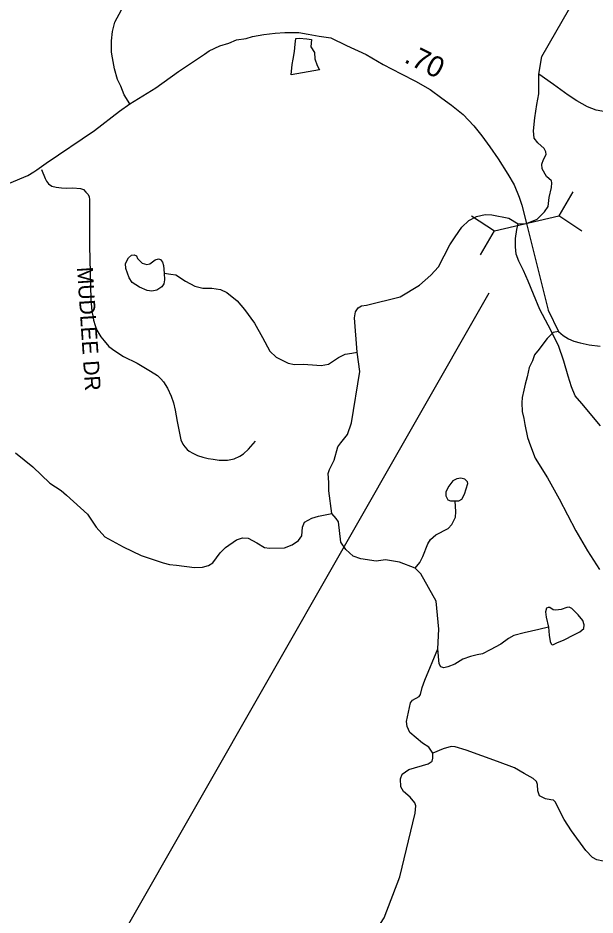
# Model space of a CAD drawing. Extents: x 1950930 to 2061844, y 904556 to 1017002.
# Drawn here: x 1963523 to 1966997, y 935352 to 940756 of the extents above; entities that cross this region are included whole.
import ezdxf

# ---------------------------------------------------------------- set-up
doc = ezdxf.new("R2010")
doc.units = 0
for name, color, linetype in [('Exist Hydrographic Creek Single Shore', 7, 'Continuous'), ('Exist Hydrographic Misc Water Feature', 7, 'Continuous'), ('Exist Road Non-System Type 51', 7, 'Continuous'), ('Exist Road Non-System Type 51 Label', 7, 'Continuous'), ('Exist Road Primary Interstate Structure Ovrhead Sign Attributed CELL', 7, 'Continuous'), ('Exist Road Primary US Structure Standard Bridge CELL', 7, 'Continuous'), ('Exist Road Secondary Structure Pipe Number Label', 7, 'Continuous'), ('Exist Road Secondary Type 51 Attributed', 7, 'Continuous')]:
    doc.layers.add(name, color=color, linetype=linetype)

msp = doc.modelspace()

# ---------------------------------------------------------------- linework, layer by layer
at = {"layer": 'Exist Hydrographic Creek Single Shore'}
for points in [[(1966658.2, 940417.1), (1966675.5, 940524.8), (1966882.3, 940885.5)], [(1966533.1, 939515.4), (1966585.1, 939518.5), (1966648.2, 939543.8), (1966692.6, 939588), (1966713.7, 939621.3), (1966721, 939674.5), (1966735.6, 939735.4), (1966737.3, 939763.9), (1966734, 939775.2), (1966704, 939802.1), (1966678, 939847.6), (1966675.5, 939875.2), (1966686.1, 939904.4), (1966702.3, 939932.7), (1966701.5, 939950.6), (1966691, 939969.3), (1966652.8, 940004.2), (1966630.9, 940031.8), (1966626, 940075.7), (1966634.1, 940155.4), (1966647.1, 940234.3), (1966659.3, 940298.5), (1966658.2, 940417.1)], [(1965564.9, 938743.7), (1965548.2, 938950.5), (1965553.9, 938985.4), (1965571.8, 939009.8), (1965591.3, 939021.1), (1965621.3, 939026.8), (1965824.6, 939075.3), (1965940.1, 939146.9), (1966009.1, 939206.2), (1966053.7, 939256.6), (1966123.6, 939388.9), (1966154, 939437.6), (1966195.5, 939496.2), (1966236.1, 939535.2), (1966284, 939559.5), (1966335.1, 939572.5), (1966374.9, 939570.1), (1966477.2, 939549.8), (1966533.1, 939515.4)], [(1965413, 937771.5), (1965394.4, 937907.2), (1965394.4, 937957.4), (1965391.1, 938011.8), (1965399.2, 938037), (1965426, 938092.2), (1965448.8, 938173.5), (1965466.6, 938196.3), (1965506.4, 938247.4), (1965530, 938317.3), (1965580.3, 938627.5), (1965564.9, 938743.7)], [(1965915, 937441), (1965820, 937477.6), (1965735.9, 937492.9), (1965678.3, 937484.8), (1965586.5, 937498.6), (1965541, 937513.2), (1965496.4, 937553.9), (1965465.8, 937599.3), (1965452.8, 937721.2), (1965439.5, 937740.8), (1965413, 937771.5)], [(1966050.4, 936955.2), (1966056.5, 937075), (1966039.5, 937242.7), (1965948.4, 937408.7), (1965915, 937441)], [(1966020.7, 936327.1), (1965995.5, 936363.7), (1965959, 936387.4), (1965881.8, 936452.4), (1965865.6, 936488.9), (1965861.5, 936519), (1965885.1, 936630.3), (1965898.1, 936646.6), (1965938.7, 936669.3), (1965946, 936679.9), (1965956.5, 936723), (1965972.8, 936767), (1966050.4, 936955.2)], [(1967097.2, 935668.3), (1967044.9, 935676.6), (1967007.6, 935684.7), (1966981.6, 935698.5), (1966941, 935741.6), (1966854.1, 935860.2), (1966810.3, 935927.6), (1966757.1, 936033.9), (1966745.7, 936043.7), (1966731.1, 936046.1), (1966699.4, 936051.8), (1966662.9, 936071.3), (1966651.5, 936099.7), (1966649.9, 936139.6), (1966643.4, 936157.4), (1966623.9, 936175.3), (1966570.3, 936204.6), (1966511.8, 936238.5), (1966409.5, 936276.7), (1966221.5, 936345), (1966154.1, 936365.3), (1966129.8, 936366.9), (1966081.8, 936353.9), (1966020.7, 936327.1)], [(1965664.9, 935239.1), (1965727.4, 935335), (1965822.5, 935583.2), (1965913.3, 935966.5), (1965918.2, 936009.6), (1965912.5, 936029.1), (1965883.3, 936061.6), (1965843.5, 936096.3), (1965827.3, 936125.6), (1965825.6, 936172.7), (1965836.2, 936201.1), (1965876.8, 936229.6), (1965992.9, 936263.7), (1966017.3, 936280), (1966020.5, 936297.8), (1966020.7, 936327.1)]]:
    msp.add_lwpolyline(points, dxfattribs=at)
at = {"layer": 'Exist Hydrographic Misc Water Feature'}
for points in [[(1965338.1, 940443.1), (1965168.5, 940413.8), (1965173.9, 940476), (1965179.8, 940507.9), (1965187.4, 940553.6), (1965190.9, 940597.9), (1965194.8, 940632.2), (1965216.7, 940634.3), (1965262.8, 940630.9), (1965290.5, 940627), (1965287, 940582.8), (1965307.1, 940548.7), (1965309.4, 940509.3), (1965323.7, 940468.8), (1965338.1, 940443.1)], [(1967899.6, 939752.5), (1967818.4, 939800.4), (1967751.8, 939851.6), (1967691.8, 939919.9), (1967683.3, 939947.3), (1967677.6, 939992), (1967665.4, 940035.1), (1967633, 940095.2), (1967602.9, 940126.9), (1967521.7, 940169.2), (1967489.2, 940178.1), (1967429.1, 940174.9), (1967330.9, 940174), (1967279.2, 940180.7), (1967236.2, 940187.2), (1967206.1, 940188.8), (1967145.2, 940184.8), (1967071.3, 940188.8), (1967003.1, 940201), (1966951.2, 940220.5), (1966887, 940256.3), (1966835.8, 940291.2), (1966746.2, 940356.2), (1966658.2, 940417.1)], [(1967029.3, 938299.9), (1966917.2, 938433.2), (1966877.8, 938480.5), (1966855.1, 938534.1), (1966834, 938598.3), (1966808.8, 938688.9), (1966777.1, 938783.2), (1966714.6, 938905), (1966663.4, 938999.7), (1966626.1, 939092.3), (1966593.6, 939171.1), (1966566.6, 939235.2), (1966539, 939290.4), (1966522.7, 939332.7), (1966517, 939378.2), (1966517.8, 939426.9), (1966525.1, 939481.5), (1966533.1, 939515.4)], [(1964402.7, 939217.9), (1964404.3, 939178.9), (1964401.9, 939153.7), (1964388.9, 939136.6), (1964359.6, 939115.5), (1964329.6, 939109.8), (1964301.2, 939113.9), (1964255.7, 939134.2), (1964210.2, 939163.4), (1964192.3, 939191), (1964172, 939247.9), (1964169.6, 939278), (1964188.3, 939310.5), (1964206.2, 939326.7), (1964223.2, 939329.2), (1964237, 939322.7), (1964241.9, 939307.2), (1964271.1, 939279.6), (1964299.5, 939271.5), (1964316.6, 939274.7), (1964349.1, 939298.3), (1964368.6, 939304.8), (1964380.7, 939301.5), (1964393.7, 939284.5), (1964399.4, 939264.2), (1964402.7, 939217.9)], [(1964402.7, 939217.9), (1964442.5, 939213.8), (1964473.3, 939208.1), (1964531, 939170.7), (1964587, 939140.7), (1964636.5, 939128.5), (1964691, 939128.5), (1964742.1, 939121.2), (1964781.1, 939103.3), (1964842, 939051.3), (1964887, 938999.7), (1964947.1, 938917.6), (1964995.8, 938832.3), (1965039.2, 938748.7), (1965077.3, 938712.9), (1965149.6, 938677.2), (1965187, 938668.3), (1965240.6, 938670.7), (1965295.8, 938665.8), (1965348.6, 938662.6), (1965391.6, 938671.5), (1965452.5, 938710.5), (1965492.3, 938730), (1965532.1, 938737.3), (1965564.9, 938743.7)], [(1963508.1, 938135.6), (1963612.1, 938053.1), (1963715.2, 937953.1), (1963784.2, 937909.3), (1963816.3, 937881.8), (1963942.2, 937766.4), (1963994.1, 937689.2), (1964045.3, 937629.9), (1964068.3, 937618.4), (1964156.9, 937570.4), (1964264.9, 937518.4), (1964396.4, 937473.7), (1964435.1, 937463.2), (1964478.1, 937459.1), (1964585.3, 937446.1), (1964634.8, 937448.6), (1964670.6, 937457.5), (1964696.6, 937474.6), (1964739.6, 937533.9), (1964772.9, 937567.2), (1964838.7, 937613.5), (1964875.6, 937624.9), (1964908.9, 937621.6), (1964960.1, 937594.8), (1965007.2, 937565.6), (1965037.2, 937561.5), (1965127.4, 937563.9), (1965173.6, 937581.8), (1965211, 937608.6), (1965231.6, 937635.9), (1965235.7, 937689.5), (1965247.9, 937718), (1965291.7, 937743.2), (1965331.5, 937754.6), (1965413, 937771.5)], [(1966155.7, 937847.3), (1966177.6, 937847.3), (1966194.6, 937857.1), (1966211.7, 937887.2), (1966232, 937952.2), (1966229.6, 937961.9), (1966212.5, 937977.3), (1966189, 937983), (1966165.4, 937979.8), (1966141, 937968.4), (1966117.5, 937935.9), (1966098, 937901), (1966098.8, 937878.2), (1966111, 937853.8), (1966126.4, 937846.5), (1966155.7, 937847.3)], [(1965915, 937441), (1965942.1, 937476.4), (1965960.8, 937512.2), (1965990.8, 937588.6), (1966006.2, 937615.4), (1966037.9, 937642.2), (1966111.8, 937680.4), (1966135.4, 937705.6), (1966157.3, 937748.6), (1966158.1, 937780.7), (1966155.7, 937847.3)], [(1966715.7, 937085.6), (1966720.5, 937037.7), (1966727, 937000.3), (1966732.7, 936985.6), (1966738.4, 936980.8), (1966745.7, 936981.6), (1966767.6, 936991.3), (1966809.9, 937010.8), (1966868.3, 937040.1), (1966905.7, 937058), (1966929.2, 937079.1), (1966930.9, 937101), (1966922.7, 937127), (1966895.1, 937161.2), (1966857, 937198.5), (1966841.5, 937206.7), (1966826.9, 937205), (1966793.6, 937193.7), (1966760.3, 937188), (1966744.1, 937190.4), (1966723.8, 937205), (1966714, 937205.8), (1966705.1, 937200.2), (1966697.8, 937179.8), (1966701.9, 937145.7), (1966715.7, 937085.6)], [(1966715.7, 937085.6), (1966658.7, 937072.7), (1966570.1, 937052.4), (1966508.4, 937036.1), (1966475.9, 937018.2), (1966428.8, 936983.3), (1966365.5, 936950), (1966319.2, 936926.4), (1966286.7, 936919.9), (1966247.8, 936909.4), (1966200.4, 936893.9), (1966153.3, 936863), (1966111.1, 936846.8), (1966085.9, 936841.9), (1966068, 936848.4), (1966057.5, 936865.5), (1966050.4, 936955.2)]]:
    msp.add_lwpolyline(points, dxfattribs=at)
at = {"layer": 'Exist Road Non-System Type 51'}
msp.add_lwpolyline([(1963664.5, 939842.4), (1963686.8, 939790), (1963694.5, 939772.9), (1963707.4, 939757.4), (1963727.9, 939743.7), (1963752.9, 939735.9), (1963784.6, 939732.5), (1963814.6, 939731.6), (1963853.2, 939732.5), (1963898.8, 939729.1), (1963916.9, 939722.2), (1963932.2, 939707.6), (1963944.4, 939693.9), (1963951.1, 939680.1), (1963954.6, 939660.4), (1963953.8, 939622.6), (1963953.8, 939478.3), (1963953.8, 939380.9), (1963962.4, 939061.9), (1963967.5, 938987.6), (1963973.5, 938961), (1963977.8, 938936.1), (1963988.1, 938904.3), (1963998.4, 938876), (1964022.5, 938835.6), (1964041.4, 938810.7), (1964070.5, 938777.6), (1964106.6, 938750.2), (1964158.1, 938717.6), (1964241.4, 938676.3), (1964321.2, 938629.1), (1964362.5, 938601.6), (1964383.1, 938581.9), (1964398.5, 938564.7), (1964422.6, 938525.6), (1964445.8, 938477.6), (1964459.5, 938438.1), (1964469.9, 938394.2), (1964481, 938325.6), (1964494.8, 938254.8), (1964503.4, 938214.4), (1964516.2, 938188.6), (1964527.4, 938172.3), (1964542, 938156.8), (1964554, 938146.5), (1964576.2, 938133.6), (1964603.8, 938119.9), (1964636.4, 938109.6), (1964669, 938101.9), (1964697.4, 938097.6), (1964734.2, 938093.3), (1964763.5, 938091.6), (1964784.1, 938092.4), (1964824.5, 938100.2), (1964859.6, 938115.6), (1964880.2, 938130.2), (1964910.4, 938158.1), (1964953.1, 938207.2)], dxfattribs=at)
at = {"layer": 'Exist Road Primary Interstate Structure Ovrhead Sign Attributed CELL'}
for p, q in [((1966862.1, 939707.8), (1966778.2, 939563.9)), ((1966252.8, 939564.8), (1966392, 939473.2)), ((1966392, 939473.2), (1966778.2, 939563.9)), ((1966917.4, 939472.3), (1966778.2, 939563.9)), ((1966308.1, 939329.3), (1966392, 939473.2))]:
    msp.add_line(p, q, dxfattribs=at)
at = {"layer": 'Exist Road Secondary Structure Pipe Number Label'}
msp.add_line((1966357.8, 939098.6), (1963965.3, 934906.9), dxfattribs=at)
at = {"layer": 'Exist Road Secondary Type 51 Attributed'}
for points in [[(1964197.3, 940237.9), (1964162.7, 940293.6), (1964143.1, 940344.8), (1964122, 940385.5), (1964104, 940448.7), (1964091.6, 940516.8), (1964085.6, 940550), (1964087.1, 940618.5), (1964091.6, 940674.2), (1964105.4, 940730.4), (1964146.3, 940805.5)], [(1964197.3, 940237.9), (1964352.8, 940336.1), (1964489.1, 940433.9), (1964645.5, 940537.2), (1964673.5, 940557.2), (1964737.6, 940589), (1964792.2, 940604.5), (1964838.8, 940624.1), (1964896, 940633.1), (1964935.1, 940643.7), (1965002.8, 940657.2), (1965070.5, 940664.8), (1965129.1, 940669.3), (1965214.5, 940668.9), (1965270.4, 940658.8), (1965335.2, 940646.7), (1965405.6, 940636.9), (1965501.5, 940590.7), (1965619.4, 940536.3), (1965721.1, 940476.1), (1965829, 940419.6), (1965916.9, 940375.4), (1966004.6, 940325.2), (1966074.4, 940273.1), (1966132.3, 940230.9), (1966202.1, 940174.6), (1966267.9, 940106.5), (1966315.8, 940046.4), (1966363.6, 939980.2), (1966413.4, 939908.1), (1966471.5, 939814.4), (1966509, 939751.8), (1966540.6, 939675.7), (1966557, 939628.3), (1966585.1, 939518.5), (1966714.6, 938995.3), (1966776.1, 938867.2)], [(1961564.4, 939074.1), (1961668.5, 939107.5), (1961859, 939168.2), (1962151.5, 939254.4), (1962263.8, 939307.7), (1962400.2, 939352.9), (1962592.8, 939427.6), (1962795.2, 939502.5), (1962945.5, 939563.6), (1963254.9, 939663.7), (1963297.1, 939689.6), (1963581.7, 939807.6), (1963618.8, 939828.4), (1963637.7, 939841), (1963693.6, 939882.3), (1963984.2, 940077.4), (1964134.4, 940194.8), (1964197.3, 940237.9)], [(1966776.1, 938867.2), (1966744, 938861.2), (1966709.4, 938825), (1966682.3, 938791.9), (1966659.8, 938761.8), (1966632.7, 938727.2), (1966620.7, 938691), (1966601.1, 938650.4), (1966587.6, 938594.7), (1966577, 938549.5), (1966567.3, 938514.1), (1966557.3, 938469.9), (1966555.2, 938437.4), (1966559, 938384.7), (1966567.3, 938344), (1966574.8, 938307.9), (1966589.8, 938228.1), (1966607.9, 938178.4), (1966637.2, 938103.9), (1966710.9, 937986.4), (1966781.6, 937860), (1966881.6, 937666.5), (1966952.3, 937546.1), (1967024.5, 937433.2)], [(1966776.1, 938867.2), (1966804.1, 938843), (1966836, 938823.1), (1966868.9, 938810.2), (1966908, 938798.7), (1966961.9, 938786.7), (1967027.9, 938778.3)]]:
    msp.add_lwpolyline(points, dxfattribs=at)

# ---------------------------------------------------------------- texts
at = {"layer": 'Exist Road Non-System Type 51 Label'}
msp.add_text('  MUDLEE DR', height=95, rotation=273.7775, dxfattribs=at).set_placement((1963873.6, 939324.1))
at = {"layer": 'Exist Road Primary US Structure Standard Bridge CELL'}
msp.add_text('.70', height=125, rotation=333.3009, dxfattribs=at).set_placement((1965841.5, 940492.4))

doc.saveas('drawing.dxf')
